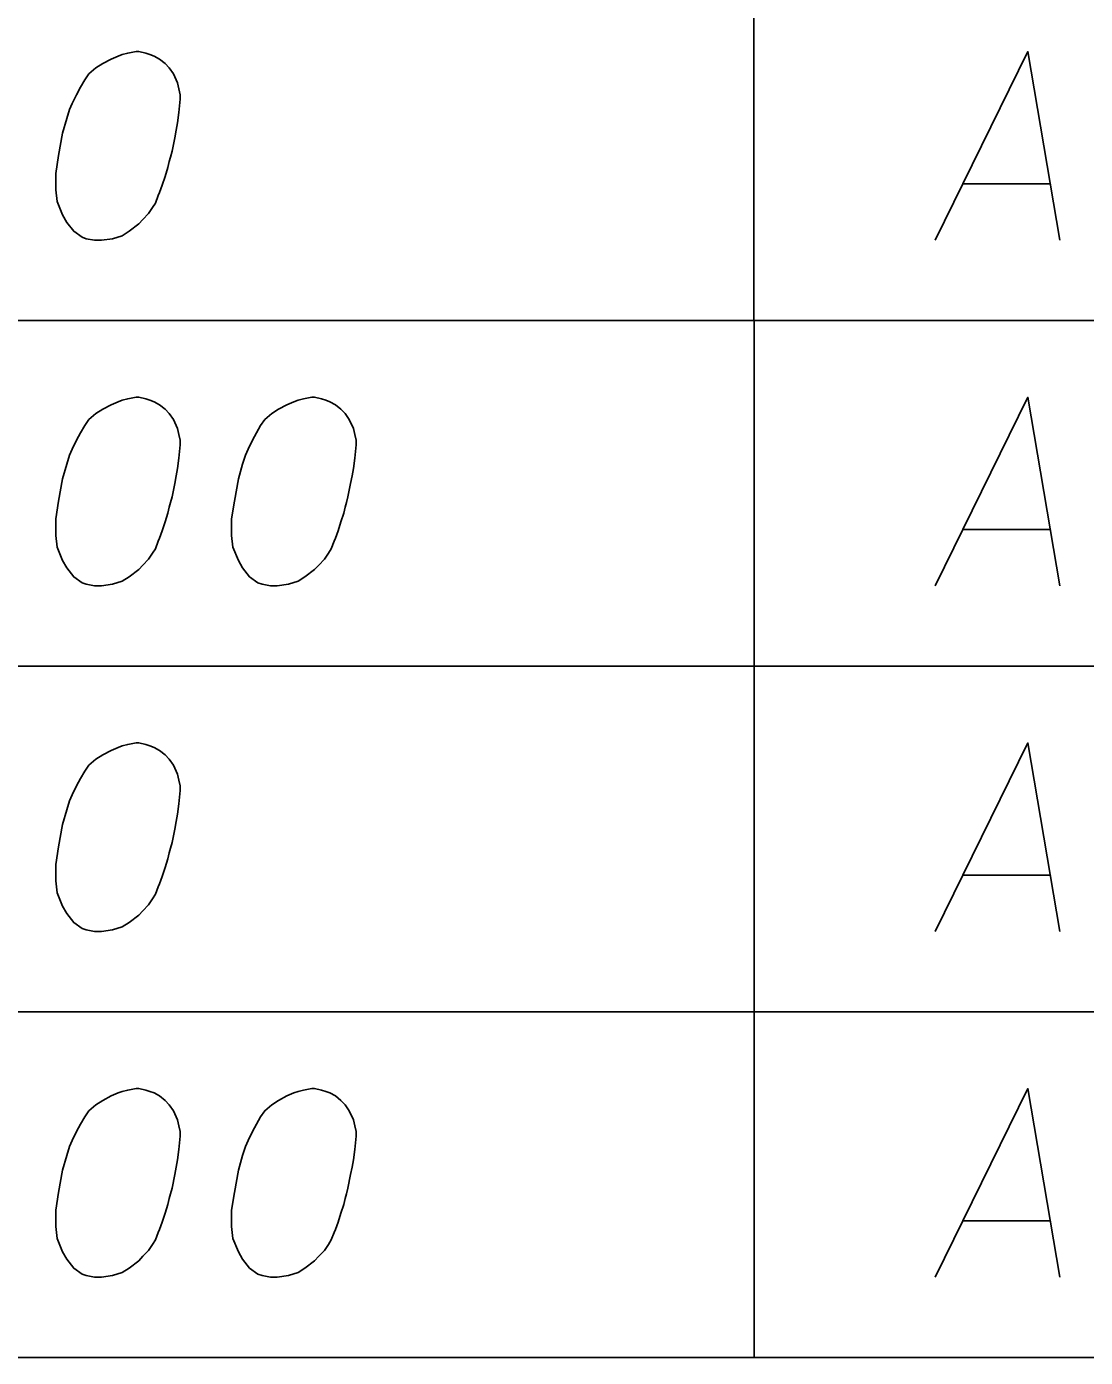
# Model space of a CAD drawing. Extents: x 2074207 to 2076812, y 516372 to 523312.
# Drawn here: x 2076426.54 to 2076453.5, y 516953.56 to 516987.44 of the extents above; entities that cross this region are included whole.
import ezdxf

# ---------------------------------------------------------------- set-up
doc = ezdxf.new("R2010")
doc.units = 0
for name, color, linetype in [('Prop DirtTable_ Soil Test Results - Outline (Major)', 7, 'Continuous'), ('Prop DirtTable_ Soil Test Results - Outline (Minor)', 7, 'Continuous'), ('Prop DirtTable_ Soil Test Results - Tx (Sample Data)', 7, 'Continuous')]:
    doc.layers.add(name, color=color, linetype=linetype)

msp = doc.modelspace()

# ---------------------------------------------------------------- linework, layer by layer
at = {"layer": 'Prop DirtTable_ Soil Test Results - Outline (Major)'}
msp.add_line((2076260.609, 516953.561), (2076811.903, 516953.561), dxfattribs=at)
at = {"layer": 'Prop DirtTable_ Soil Test Results - Outline (Minor)'}
for p, q in [((2076445.062, 517004.361), (2076445.062, 516979.961)), ((2076260.609, 516979.961), (2076811.903, 516979.961)), ((2076260.609, 516979.961), (2076811.903, 516979.961)), ((2076445.063, 516979.961), (2076445.063, 516971.161)), ((2076260.609, 516971.161), (2076811.903, 516971.161)), ((2076260.609, 516971.161), (2076811.903, 516971.161)), ((2076445.063, 516971.161), (2076445.063, 516962.361)), ((2076260.609, 516962.361), (2076811.903, 516962.361)), ((2076260.609, 516962.361), (2076811.903, 516962.361)), ((2076445.063, 516962.361), (2076445.063, 516953.561)), ((2076260.609, 516953.561), (2076811.903, 516953.561))]:
    msp.add_line(p, q, dxfattribs=at)
at = {"layer": 'Prop DirtTable_ Soil Test Results - Tx (Sample Data)'}
for points in [[(2076429.392, 516986.805), (2076429.322, 516986.805), (2076429.11, 516986.767), (2076428.969, 516986.73), (2076428.863, 516986.692), (2076428.687, 516986.616), (2076428.475, 516986.503), (2076428.299, 516986.389), (2076428.122, 516986.238), (2076428.016, 516986.087), (2076427.911, 516985.898), (2076427.805, 516985.709), (2076427.699, 516985.482), (2076427.628, 516985.331), (2076427.558, 516985.104), (2076427.452, 516984.726), (2076427.346, 516984.159), (2076427.276, 516983.706), (2076427.276, 516983.29), (2076427.311, 516982.988), (2076427.452, 516982.648), (2076427.558, 516982.459), (2076427.734, 516982.232), (2076427.946, 516982.081), (2076428.052, 516982.043), (2076428.263, 516982.005), (2076428.44, 516982.005), (2076428.722, 516982.043), (2076428.969, 516982.119), (2076429.145, 516982.232), (2076429.392, 516982.421), (2076429.498, 516982.534), (2076429.639, 516982.685), (2076429.745, 516982.837), (2076429.815, 516982.95), (2076429.886, 516983.139), (2076429.921, 516983.215), (2076429.992, 516983.404), (2076430.062, 516983.63), (2076430.133, 516983.857), (2076430.168, 516984.008), (2076430.203, 516984.122), (2076430.239, 516984.273), (2076430.309, 516984.613), (2076430.345, 516984.802), (2076430.38, 516984.991), (2076430.415, 516985.256), (2076430.45, 516985.596), (2076430.45, 516985.709), (2076430.415, 516985.86), (2076430.38, 516986.011), (2076430.274, 516986.238), (2076430.168, 516986.389), (2076430.062, 516986.503), (2076429.921, 516986.616), (2076429.78, 516986.692), (2076429.674, 516986.73), (2076429.569, 516986.767), (2076429.392, 516986.805)], [(2076449.676, 516982.005), (2076452.039, 516986.805), (2076452.85, 516982.005)], [(2076450.381, 516983.441), (2076452.603, 516983.441)], [(2076429.392, 516978.005), (2076429.322, 516978.005), (2076429.11, 516977.967), (2076428.969, 516977.93), (2076428.863, 516977.892), (2076428.687, 516977.816), (2076428.475, 516977.703), (2076428.299, 516977.589), (2076428.122, 516977.438), (2076428.016, 516977.287), (2076427.911, 516977.098), (2076427.805, 516976.909), (2076427.699, 516976.682), (2076427.628, 516976.531), (2076427.558, 516976.304), (2076427.452, 516975.926), (2076427.346, 516975.359), (2076427.276, 516974.906), (2076427.276, 516974.49), (2076427.311, 516974.188), (2076427.452, 516973.848), (2076427.558, 516973.659), (2076427.734, 516973.432), (2076427.946, 516973.281), (2076428.052, 516973.243), (2076428.263, 516973.205), (2076428.44, 516973.205), (2076428.722, 516973.243), (2076428.969, 516973.319), (2076429.145, 516973.432), (2076429.392, 516973.621), (2076429.498, 516973.734), (2076429.639, 516973.885), (2076429.745, 516974.037), (2076429.815, 516974.15), (2076429.886, 516974.339), (2076429.921, 516974.415), (2076429.992, 516974.604), (2076430.062, 516974.83), (2076430.133, 516975.057), (2076430.168, 516975.208), (2076430.203, 516975.322), (2076430.239, 516975.473), (2076430.309, 516975.813), (2076430.345, 516976.002), (2076430.38, 516976.191), (2076430.415, 516976.456), (2076430.45, 516976.796), (2076430.45, 516976.909), (2076430.415, 516977.06), (2076430.38, 516977.211), (2076430.274, 516977.438), (2076430.168, 516977.589), (2076430.062, 516977.703), (2076429.921, 516977.816), (2076429.78, 516977.892), (2076429.674, 516977.93), (2076429.569, 516977.967), (2076429.392, 516978.005)], [(2076433.872, 516978.005), (2076433.802, 516978.005), (2076433.59, 516977.967), (2076433.449, 516977.93), (2076433.343, 516977.892), (2076433.167, 516977.816), (2076432.955, 516977.703), (2076432.779, 516977.589), (2076432.602, 516977.438), (2076432.496, 516977.287), (2076432.391, 516977.098), (2076432.285, 516976.909), (2076432.179, 516976.682), (2076432.108, 516976.531), (2076432.038, 516976.304), (2076431.932, 516975.926), (2076431.826, 516975.359), (2076431.756, 516974.906), (2076431.756, 516974.49), (2076431.791, 516974.188), (2076431.932, 516973.848), (2076432.038, 516973.659), (2076432.214, 516973.432), (2076432.426, 516973.281), (2076432.532, 516973.243), (2076432.743, 516973.205), (2076432.92, 516973.205), (2076433.202, 516973.243), (2076433.449, 516973.319), (2076433.625, 516973.432), (2076433.872, 516973.621), (2076433.978, 516973.734), (2076434.119, 516973.885), (2076434.225, 516974.037), (2076434.295, 516974.15), (2076434.366, 516974.339), (2076434.401, 516974.415), (2076434.472, 516974.604), (2076434.542, 516974.83), (2076434.613, 516975.057), (2076434.648, 516975.208), (2076434.683, 516975.322), (2076434.719, 516975.473), (2076434.789, 516975.813), (2076434.825, 516976.002), (2076434.86, 516976.191), (2076434.895, 516976.456), (2076434.93, 516976.796), (2076434.93, 516976.909), (2076434.895, 516977.06), (2076434.86, 516977.211), (2076434.754, 516977.438), (2076434.648, 516977.589), (2076434.542, 516977.703), (2076434.401, 516977.816), (2076434.26, 516977.892), (2076434.154, 516977.93), (2076434.049, 516977.967), (2076433.872, 516978.005)], [(2076449.676, 516973.205), (2076452.039, 516978.005), (2076452.85, 516973.205)], [(2076450.381, 516974.641), (2076452.603, 516974.641)], [(2076429.392, 516969.205), (2076429.322, 516969.205), (2076429.11, 516969.167), (2076428.969, 516969.13), (2076428.863, 516969.092), (2076428.687, 516969.016), (2076428.475, 516968.903), (2076428.299, 516968.789), (2076428.122, 516968.638), (2076428.016, 516968.487), (2076427.911, 516968.298), (2076427.805, 516968.109), (2076427.699, 516967.882), (2076427.628, 516967.731), (2076427.558, 516967.504), (2076427.452, 516967.126), (2076427.346, 516966.559), (2076427.276, 516966.106), (2076427.276, 516965.69), (2076427.311, 516965.388), (2076427.452, 516965.048), (2076427.558, 516964.859), (2076427.734, 516964.632), (2076427.946, 516964.481), (2076428.052, 516964.443), (2076428.263, 516964.405), (2076428.44, 516964.405), (2076428.722, 516964.443), (2076428.969, 516964.519), (2076429.145, 516964.632), (2076429.392, 516964.821), (2076429.498, 516964.934), (2076429.639, 516965.085), (2076429.745, 516965.237), (2076429.815, 516965.35), (2076429.886, 516965.539), (2076429.921, 516965.615), (2076429.992, 516965.804), (2076430.062, 516966.03), (2076430.133, 516966.257), (2076430.168, 516966.408), (2076430.203, 516966.522), (2076430.239, 516966.673), (2076430.309, 516967.013), (2076430.345, 516967.202), (2076430.38, 516967.391), (2076430.415, 516967.656), (2076430.45, 516967.996), (2076430.45, 516968.109), (2076430.415, 516968.26), (2076430.38, 516968.411), (2076430.274, 516968.638), (2076430.168, 516968.789), (2076430.062, 516968.903), (2076429.921, 516969.016), (2076429.78, 516969.092), (2076429.674, 516969.13), (2076429.569, 516969.167), (2076429.392, 516969.205)], [(2076449.676, 516964.405), (2076452.039, 516969.205), (2076452.85, 516964.405)], [(2076450.381, 516965.841), (2076452.603, 516965.841)], [(2076429.392, 516960.405), (2076429.322, 516960.405), (2076429.11, 516960.367), (2076428.969, 516960.33), (2076428.863, 516960.292), (2076428.687, 516960.216), (2076428.475, 516960.103), (2076428.299, 516959.989), (2076428.122, 516959.838), (2076428.016, 516959.687), (2076427.911, 516959.498), (2076427.805, 516959.309), (2076427.699, 516959.082), (2076427.628, 516958.931), (2076427.558, 516958.704), (2076427.452, 516958.326), (2076427.346, 516957.759), (2076427.276, 516957.306), (2076427.276, 516956.89), (2076427.311, 516956.588), (2076427.452, 516956.248), (2076427.558, 516956.059), (2076427.734, 516955.832), (2076427.946, 516955.681), (2076428.052, 516955.643), (2076428.263, 516955.605), (2076428.44, 516955.605), (2076428.722, 516955.643), (2076428.969, 516955.719), (2076429.145, 516955.832), (2076429.392, 516956.021), (2076429.498, 516956.134), (2076429.639, 516956.285), (2076429.745, 516956.437), (2076429.815, 516956.55), (2076429.886, 516956.739), (2076429.921, 516956.815), (2076429.992, 516957.004), (2076430.062, 516957.23), (2076430.133, 516957.457), (2076430.168, 516957.608), (2076430.203, 516957.722), (2076430.239, 516957.873), (2076430.309, 516958.213), (2076430.345, 516958.402), (2076430.38, 516958.591), (2076430.415, 516958.856), (2076430.45, 516959.196), (2076430.45, 516959.309), (2076430.415, 516959.46), (2076430.38, 516959.611), (2076430.274, 516959.838), (2076430.168, 516959.989), (2076430.062, 516960.103), (2076429.921, 516960.216), (2076429.78, 516960.292), (2076429.674, 516960.33), (2076429.569, 516960.367), (2076429.392, 516960.405)], [(2076433.872, 516960.405), (2076433.802, 516960.405), (2076433.59, 516960.367), (2076433.449, 516960.33), (2076433.343, 516960.292), (2076433.167, 516960.216), (2076432.955, 516960.103), (2076432.779, 516959.989), (2076432.602, 516959.838), (2076432.496, 516959.687), (2076432.391, 516959.498), (2076432.285, 516959.309), (2076432.179, 516959.082), (2076432.108, 516958.931), (2076432.038, 516958.704), (2076431.932, 516958.326), (2076431.826, 516957.759), (2076431.756, 516957.306), (2076431.756, 516956.89), (2076431.791, 516956.588), (2076431.932, 516956.248), (2076432.038, 516956.059), (2076432.214, 516955.832), (2076432.426, 516955.681), (2076432.532, 516955.643), (2076432.743, 516955.605), (2076432.92, 516955.605), (2076433.202, 516955.643), (2076433.449, 516955.719), (2076433.625, 516955.832), (2076433.872, 516956.021), (2076433.978, 516956.134), (2076434.119, 516956.285), (2076434.225, 516956.437), (2076434.295, 516956.55), (2076434.366, 516956.739), (2076434.401, 516956.815), (2076434.472, 516957.004), (2076434.542, 516957.23), (2076434.613, 516957.457), (2076434.648, 516957.608), (2076434.683, 516957.722), (2076434.719, 516957.873), (2076434.789, 516958.213), (2076434.825, 516958.402), (2076434.86, 516958.591), (2076434.895, 516958.856), (2076434.93, 516959.196), (2076434.93, 516959.309), (2076434.895, 516959.46), (2076434.86, 516959.611), (2076434.754, 516959.838), (2076434.648, 516959.989), (2076434.542, 516960.103), (2076434.401, 516960.216), (2076434.26, 516960.292), (2076434.154, 516960.33), (2076434.049, 516960.367), (2076433.872, 516960.405)], [(2076449.676, 516955.605), (2076452.039, 516960.405), (2076452.85, 516955.605)], [(2076450.381, 516957.041), (2076452.603, 516957.041)]]:
    msp.add_lwpolyline(points, dxfattribs=at)

doc.saveas('drawing.dxf')
